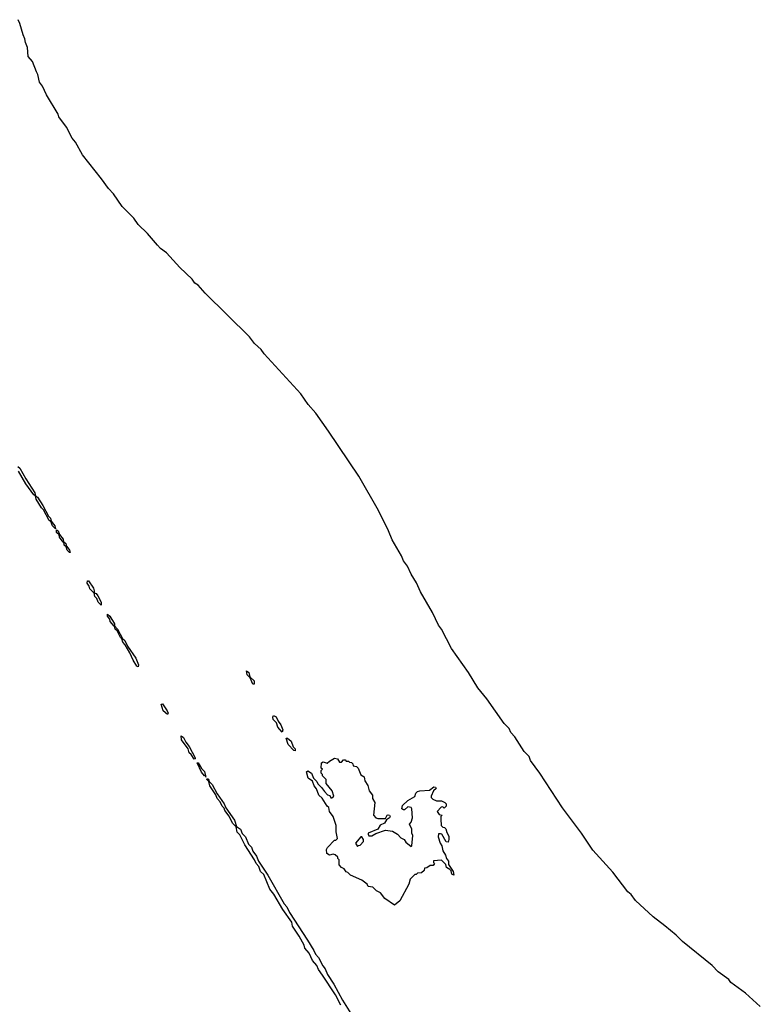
# Model space of a CAD drawing. Extents: x 2293139 to 2515392, y 824115 to 1006937.
# Tile 417 of 417: x 2460715 to 2466525, y 930172 to 937895. Entities that reach past the tile are written whole.
import ezdxf

# ---------------------------------------------------------------- set-up
doc = ezdxf.new("R2010")
doc.units = 0

msp = doc.modelspace()

# ---------------------------------------------------------------- linework, layer by layer
at = {"layer": '0CON10XD'}
for points in [[(2466525, 930154.7), (2466408.5, 930258.5), (2466295, 930342.1), (2466277.4, 930367.4), (2466195, 930427.3), (2466147.1, 930477.1), (2465913.4, 930663.4), (2465865, 930714.7), (2465775, 930787.8), (2465685, 930856.7), (2465545, 930986.9), (2465512.7, 931032.7), (2465485.3, 931055), (2465368, 931208), (2465211.6, 931381.6), (2465121.1, 931515), (2464972.3, 931712.3), (2464795.5, 931985.5), (2464722.9, 932085), (2464710.6, 932115), (2464672.1, 932155), (2464599.7, 932269.7), (2464568.6, 932305), (2464554.3, 932335), (2464515, 932375.3), (2464378.5, 932568.5), (2464310, 932655), (2464236.7, 932775), (2464102.8, 932962.8), (2464025, 933114.4), (2464000.8, 933145), (2463952.8, 933245), (2463858.2, 933408.2), (2463827.5, 933477.5), (2463785.2, 933545), (2463757.6, 933607.6), (2463725, 933649.5), (2463709.6, 933689.7), (2463637.3, 933815), (2463609.1, 933885), (2463529.7, 934045), (2463375.3, 934315), (2463138.6, 934668.6), (2463038.6, 934808.6), (2462976.8, 934876.8), (2462920.1, 934960.1), (2462632.9, 935272.9), (2462608.1, 935308.1), (2462556.1, 935355), (2462517, 935407), (2462169.8, 935749.8), (2462115, 935812.7), (2462089, 935829), (2462068.5, 935858.5), (2461970.7, 935950.7), (2461866, 936066), (2461819.5, 936099.5), (2461795, 936127.5), (2461718.6, 936218.6), (2461645, 936289.5), (2461609.4, 936339.4), (2461519.6, 936429.6), (2461449.8, 936529.8), (2461411.4, 936571.4), (2461357.7, 936647.7), (2461207.9, 936835), (2461153.5, 936933.5), (2461127.6, 936965), (2461081.7, 937051.7), (2461023.3, 937133.3), (2461016.7, 937155), (2460924.6, 937304.6), (2460894.2, 937374.2), (2460871.4, 937405), (2460857.8, 937465), (2460847.1, 937485), (2460816.2, 937566.2), (2460780.7, 937605), (2460776.2, 937676.2), (2460759.3, 937715), (2460755.3, 937745), (2460741.3, 937775), (2460716.2, 937866.2), (2460702.2, 937895)], [(2460701.1, 934391.1), (2460716.3, 934376.3), (2460762.4, 934292.4), (2460835, 934183.8), (2460840, 934160), (2460855, 934150), (2460897.3, 934085), (2460940.9, 934000.9), (2460956.4, 933985), (2460962.5, 933962.5), (2460991.4, 933925), (2460995, 933902.5)], [(2460995, 933902.5), (2460972.5, 933925), (2460959.2, 933959.2), (2460945, 933967.5), (2460901.1, 934051.1), (2460885, 934067.1), (2460844.7, 934134.7), (2460840, 934160), (2460825, 934167.5), (2460764.2, 934254.2), (2460704.7, 934354.7)], [(2461055, 933796.7), (2461027.5, 933835), (2461023.4, 933853.4), (2461003.2, 933873.2), (2461005, 933893.8), (2461017.5, 933885), (2461027, 933857), (2461055, 933820), (2461059.6, 933800.5), (2461055, 933796.7)], [(2461105, 933714.4), (2461087.5, 933735), (2461080, 933760), (2461063.7, 933773.7), (2461061.7, 933798.3), (2461076.4, 933785), (2461083.3, 933765), (2461080, 933760), (2461085, 933762.5), (2461105.4, 933735), (2461110, 933715), (2461105, 933714.4)], [(2461299.3, 933400.7), (2461295, 933402), (2461265, 933431.4), (2461260.9, 933450.9), (2461244.2, 933475), (2461246.4, 933493.6), (2461255, 933492.9), (2461292.9, 933435), (2461299.5, 933415), (2461299.3, 933400.7)], [(2461355, 933303.3), (2461331.2, 933325), (2461318.9, 933355), (2461305, 933369.4), (2461300.4, 933399.5), (2461315, 933394.4), (2461329.2, 933375), (2461355.4, 933325), (2461355, 933303.3)], [(2461645, 932820), (2461633.5, 932825), (2461605, 932871.9), (2461579.8, 932929.8), (2461542.4, 932992.4), (2461523.2, 933013.2), (2461517.5, 933037.5), (2461505, 933050), (2461480, 933100), (2461463.8, 933115), (2461460, 933140), (2461455, 933136.7), (2461425.8, 933175), (2461421.7, 933191.7), (2461403.1, 933215), (2461405, 933231.2), (2461423.1, 933215), (2461457.8, 933155), (2461460, 933140), (2461482.9, 933115), (2461520.8, 933040.8), (2461541.1, 933025), (2461561.7, 932981.7), (2461626.3, 932886.4), (2461646.2, 932835), (2461645, 932820)], [(2462555, 932682.5), (2462545, 932683.8), (2462523, 932733), (2462499.2, 932755), (2462495, 932786.7), (2462513.8, 932775), (2462521.7, 932741.7), (2462555, 932710), (2462555, 932682.5)], [(2461875, 932445.8), (2461841.1, 932475), (2461825, 932526.7), (2461835, 932528.1), (2461871.5, 932475), (2461880, 932455), (2461875, 932445.8)], [(2462775, 932307.5), (2462740.8, 932345), (2462730, 932380), (2462702.9, 932405), (2462700, 932425), (2462705, 932437.5), (2462726.7, 932426.7), (2462741.7, 932391.7), (2462764, 932365), (2462778.8, 932325), (2462775, 932307.5)], [(2462085, 932094.3), (2462061.1, 932131.1), (2462044.6, 932145), (2462035.7, 932175.7), (2461985, 932245.8), (2461982.7, 932277.3), (2462000.9, 932265), (2462018.4, 932228.4), (2462044.5, 932195), (2462092, 932105), (2462092.5, 932097.5), (2462085, 932094.3)], [(2462875, 932160), (2462865, 932162.5), (2462820.9, 932210.9), (2462805, 932260), (2462815, 932260), (2462843.8, 932235), (2462861.2, 932191.2), (2462876.7, 932175), (2462875, 932160)], [(2462175, 931953.3), (2462172.8, 931963), (2462165, 931964), (2462141.7, 931991.7), (2462107.5, 932065), (2462115, 932067.1), (2462141.1, 932021.1), (2462165, 931996.9), (2462172.8, 931963), (2462175, 931953.3)], [(2463655, 930950), (2463580.7, 931000.7), (2463546.4, 931046.4), (2463515, 931062.5), (2463485, 931090), (2463450, 931095), (2463440, 931115), (2463400, 931145), (2463310, 931185), (2463290, 931205), (2463275, 931210), (2463260, 931235), (2463240, 931245), (2463220, 931265), (2463220, 931305), (2463210, 931315), (2463210, 931325), (2463190, 931345), (2463175, 931350), (2463145, 931341.2), (2463123.3, 931355), (2463122.5, 931385), (2463129.3, 931400.7), (2463185, 931460), (2463195, 931460), (2463207, 931473), (2463197.5, 931525), (2463197.5, 931575), (2463173.3, 931645), (2463144.2, 931684.2), (2463140, 931715), (2463126.7, 931725), (2463089.1, 931789.1), (2463062.4, 931812.4), (2463042.7, 931862.7), (2463024, 931885), (2463012.5, 931922.5), (2462977.5, 931945), (2462963.8, 931996.2), (2462975, 932002.5), (2463004, 931984), (2463020, 931945), (2463045, 931920), (2463055, 931900), (2463083, 931873), (2463105, 931840), (2463130, 931815), (2463148.3, 931808.3), (2463155, 931790), (2463165, 931790), (2463180, 931805), (2463167, 931847), (2463120, 931905), (2463120, 931935), (2463090, 931965), (2463090, 931975), (2463080, 931985), (2463080, 932005), (2463090, 932015), (2463080, 932025), (2463083, 932067), (2463095, 932072.5), (2463127.5, 932062.5), (2463145, 932080), (2463185, 932102.5), (2463208.3, 932098.3), (2463225, 932070), (2463238.3, 932071.7), (2463255, 932090), (2463268.3, 932088.3), (2463275, 932080), (2463295, 932080), (2463301.7, 932071.7), (2463318.3, 932068.3), (2463328.3, 932058.3), (2463331.7, 932041.7), (2463357, 932037), (2463370, 932025), (2463391.7, 931971.7), (2463417.5, 931955), (2463422.5, 931925), (2463447, 931887), (2463457.5, 931845), (2463481.7, 931811.7), (2463482.5, 931785), (2463500, 931755), (2463490, 931655), (2463510, 931635), (2463525, 931630), (2463585, 931630), (2463597.5, 931655), (2463605, 931658.8), (2463615.8, 931655.8), (2463621.2, 931645), (2463615.9, 931634.1), (2463591.7, 931618.3), (2463576.4, 931593.6), (2463544.1, 931575.9), (2463523.3, 931546.7), (2463450, 931515), (2463447.5, 931505), (2463455, 931493.3), (2463477, 931493), (2463508.3, 931511.7), (2463585, 931537.5), (2463639.3, 931529.3), (2463680, 931505), (2463705, 931477.5), (2463730, 931465), (2463743.3, 931443.3), (2463785, 931410), (2463790, 931415), (2463800, 931495), (2463792.5, 931515), (2463792.5, 931545), (2463772.5, 931585), (2463785, 931600), (2463797.5, 931635), (2463790, 931705), (2463785, 931716.2), (2463759.3, 931720.7), (2463735, 931698), (2463725, 931697.5), (2463713.8, 931705), (2463718.3, 931731.7), (2463759.6, 931770.5), (2463815, 931802.5), (2463823, 931827), (2463835, 931840), (2463855, 931847.5), (2463929.2, 931850.8), (2463965, 931878), (2463977.5, 931875), (2463981.2, 931865), (2463962.5, 931845), (2463942.5, 931805), (2463943, 931793), (2463955, 931780), (2463985, 931767.5), (2464025, 931767.5), (2464050, 931755), (2464060, 931745), (2464060, 931725), (2464050, 931715), (2464045, 931710), (2464035, 931720), (2464021.7, 931718.3), (2463990, 931685), (2464005, 931660), (2464030, 931655), (2464020, 931645), (2464017.5, 931625), (2464022.5, 931575), (2464035, 931560), (2464048.3, 931558.3), (2464058.3, 931548.3), (2464065, 931520), (2464081.7, 931491.7), (2464082.5, 931465), (2464076.4, 931443.6), (2464060, 931445), (2464027.5, 931505), (2464015, 931510), (2464001.7, 931508.3), (2463997.5, 931485), (2464012.5, 931435), (2464027.5, 931415), (2464034.2, 931375), (2464055, 931342.5), (2464062.5, 931315), (2464078.1, 931295), (2464079.2, 931269.2), (2464115, 931213.3), (2464120, 931185), (2464105, 931192), (2464098.8, 931218.8), (2464089.7, 931229.7), (2464062, 931245), (2464057.5, 931267.5), (2464025, 931302.5), (2463961.7, 931298.3), (2463960, 931285), (2463970, 931275), (2463958.3, 931261.7), (2463935, 931260), (2463908.3, 931241.7), (2463891.7, 931238.3), (2463888.3, 931221.7), (2463868.3, 931201.7), (2463835, 931200), (2463825, 931190), (2463815, 931190), (2463777, 931153), (2463767.5, 931115), (2463697, 930983), (2463655, 930950)], [(2463233.8, 930163.8), (2463192.2, 930245), (2463090.7, 930399.3), (2463058.6, 930445), (2463046.1, 930476.1), (2463010.8, 930515), (2462985, 930574), (2462952.1, 930612.1), (2462945.4, 930635.4), (2462908.1, 930705), (2462855.7, 930785), (2462848.6, 930815), (2462778.9, 930915), (2462710, 931035), (2462677.5, 931075), (2462630.3, 931190.3), (2462603.9, 931213.9), (2462592.2, 931252.2), (2462571.1, 931275), (2462557.8, 931305), (2462481.8, 931421.8), (2462441.2, 931501.2), (2462422.2, 931522.3), (2462412.7, 931562.7), (2462383.5, 931593.5), (2462357.1, 931647.1), (2462325, 931690.8), (2462319.6, 931709.6), (2462302.9, 931725), (2462288.9, 931758.9), (2462265, 931787.1), (2462252.5, 931815), (2462205.5, 931885), (2462199.3, 931919.3), (2462183.1, 931935), (2462185, 931942.5), (2462195, 931936.9), (2462200.7, 931920.7), (2462225, 931895.6), (2462263, 931823), (2462320, 931745), (2462332.2, 931712.2), (2462398.9, 931615), (2462417, 931567), (2462445.9, 931545.9), (2462460.5, 931510.5), (2462485.3, 931485.3), (2462508.7, 931428.7), (2462532.5, 931405), (2462543, 931373), (2462573.5, 931335), (2462587.8, 931295), (2462662.2, 931185), (2462790.6, 930960.6), (2462811.8, 930935), (2462832.4, 930892.4), (2462971.5, 930675), (2463023.1, 930595), (2463034.6, 930564.7), (2463057.8, 930537.8), (2463092.6, 930472.6), (2463111.2, 930451.2), (2463130.6, 930405), (2463180.6, 930330.6), (2463246.7, 930205), (2463365, 930017.1)], [(2463365, 931410), (2463371.7, 931418.3), (2463385, 931420), (2463411.7, 931448.3), (2463412.5, 931465), (2463400, 931485), (2463390, 931485), (2463350, 931435), (2463365, 931410)]]:
    msp.add_lwpolyline(points, dxfattribs=at)

doc.saveas('drawing.dxf')
